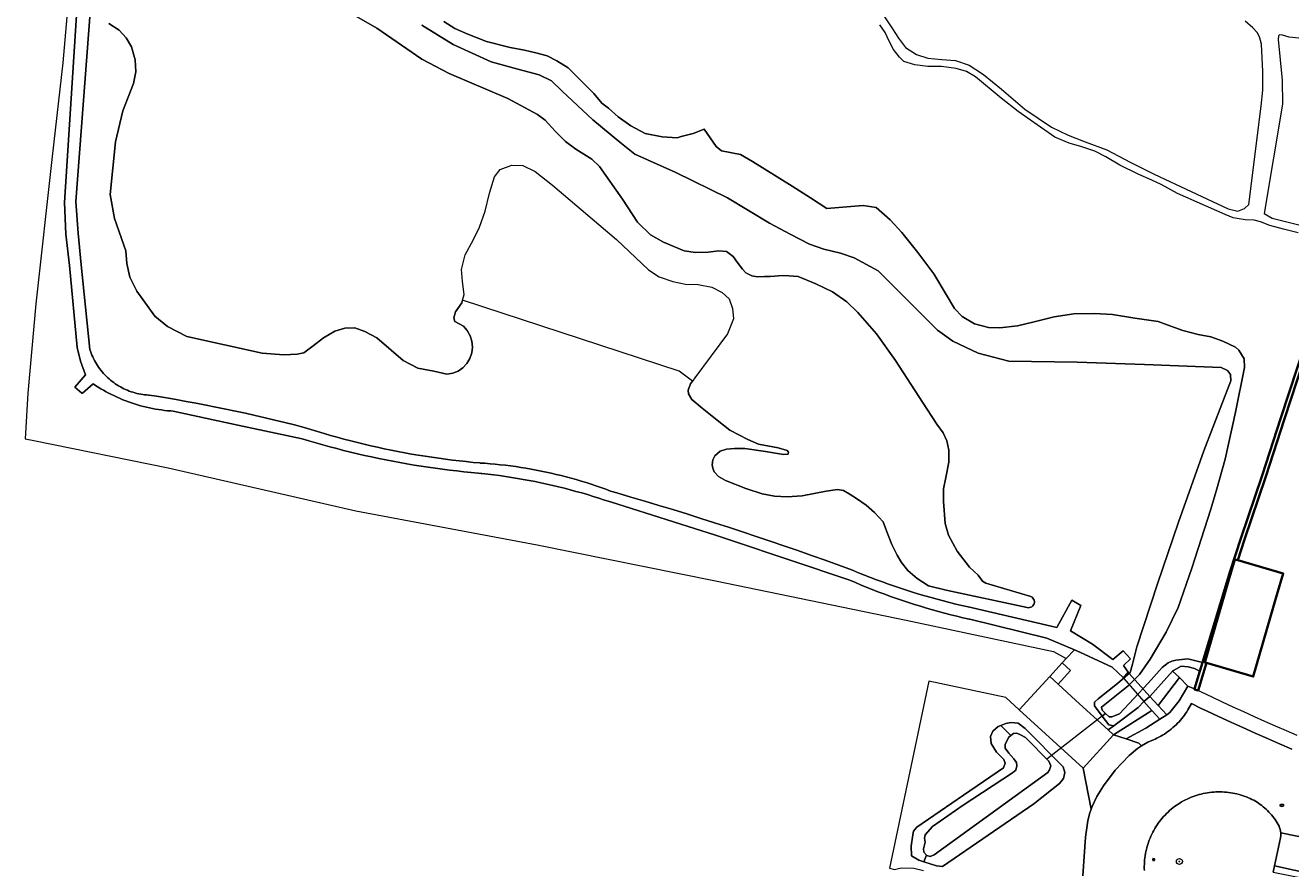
# Model space of a CAD drawing. Header units: metres. Extents: x 152610 to 160096, y 456114 to 462495.
# Tile 648 of 656: x 156908 to 157077, y 461937 to 462049. Entities that reach past the tile are written whole.
import ezdxf
from ezdxf.enums import TextEntityAlignment as Align

# ---------------------------------------------------------------- set-up
doc = ezdxf.new("R2010")
doc.units = ezdxf.units.M
doc.header["$LTSCALE"] = 0.5
doc.layers.get('0').update_dxf_attribs({"linetype": 'CONTINUOUS'})
for name, color, linetype, lineweight in [('B-PV-GK-KADEMUUR-GV', 251, 'CONTINUOUS', 35), ('B-PV-GR-BEPLANTING_CULTUUR_BOSPLANTSOEN-GV', 251, 'CONTINUOUS', 18), ('B-PV-GR-BEPLANTING_CULTUUR_HEESTERS-GV', 251, 'CONTINUOUS', 18), ('B-PV-GR-BOOM-S', 251, 'CONTINUOUS', 25), ('B-PV-IE-MEUBILAIR-S', 251, 'CONTINUOUS', 25), ('B-PV-KW-KUNSTWERK_DEK-GV', 251, 'CONTINUOUS', 18), ('B-PV-KW-KUNSTWERK_DUIKER-G', 251, 'CONTINUOUS', 18), ('B-PV-OG-BEBOUWING-GV', 6, 'CONTINUOUS', 35), ('B-PV-OG-TERREIN_BEGROEID-GV', 251, 'CONTINUOUS', 18), ('B-PV-OG-TERREIN_OEVER-GV', 251, 'CONTINUOUS', 18), ('B-PV-OG-WATER_MEER-GV', 251, 'CONTINUOUS', 18), ('B-PV-OG-WATER_SLOOT-GV', 251, 'CONTINUOUS', 18), ('B-PV-VH-ONVERHARD_ZAND-GV', 251, 'CONTINUOUS', 18), ('B-PV-VH-OPENVERHARDING_BETONSTRAATSTEEN-GV', 251, 'CONTINUOUS', 18), ('B-PV-VH-OPENVERHARDING_TEGEL-GV', 251, 'CONTINUOUS', 18)]:
    doc.layers.add(name, color=color, linetype=linetype, lineweight=lineweight)
doc.styles.add('NLCS-ISO', font='NLCS-ISO.ttf')

# ---------------------------------------------------------------- blocks, each defined once
blk = doc.blocks.new('SIE-MEUBILAIR_PAAL_LICHTMAST-SO')
for points in [[(-0.62, 0), (-1, 0)], [(-0.71, 0.71), (-0.44, 0.44)], [(0, 1), (0, 0.62)], [(0.44, 0.44), (0.71, 0.71)], [(1, 0), (0.62, 0)], [(-0.71, -0.71), (-0.44, -0.44)], [(0, -0.62), (0, -1)], [(0.44, -0.44), (0.71, -0.71)]]:
    blk.add_lwpolyline(points)
blk.add_circle((0, 0), 0.5)
blk = doc.blocks.new('SIE-MEUBILAIR_PUT_RIOOLPUT-SO')
blk.add_ellipse((0, 0), major_axis=(1.25, 0), ratio=0.54)
at = {"style": 'NLCS-ISO'}
blk.add_text('ri', height=0.75, dxfattribs=at).set_placement((-0.04, 0.07), align=Align.MIDDLE_CENTER)
blk = doc.blocks.new('SGR-BOOM_GBKN-SO')
at = {"linetype": 'ByBlock', "lineweight": 18}
h = blk.add_hatch(color=0, dxfattribs=at)
h.dxf.hatch_style = 1
edge = h.paths.add_edge_path()
edge.add_arc((0, 0), 0.25, 0, 360)
at = {"color": 0, "linetype": 'ByBlock', "lineweight": 18}
for radius in [2, 0.25]:
    blk.add_circle((0, 0), radius, dxfattribs=at)
at = {"color": 0, "linetype": 'ByBlock', "lineweight": 18, "style": 'NLCS-ISO'}
blk.add_attdef('SOORT', (2.5, 0), '', height=1.5, dxfattribs=at)

msp = doc.modelspace()

# ---------------------------------------------------------------- linework, layer by layer
at = {"layer": 'B-PV-GK-KADEMUUR-GV', "flags": 128}
msp.add_lwpolyline([(157077.431, 462001.865), (157078.385, 462004.745), (157078.97, 462006.511), (157078.495, 462006.668), (157075.203, 461996.724), (157072.725, 461989.047), (157069.91, 461980.674), (157068.459, 461976.3), (157064.798, 461964.167), (157064.454, 461963.026), (157063.743, 461960.672), (157063.719, 461960.591), (157064.198, 461960.447), (157064.199, 461960.451), (157065.306, 461964.12), (157065.078, 461964.186), (157068.266, 461975.043), (157069.1, 461977.883), (157069.475, 461977.773), (157070.385, 461980.516), (157073.2, 461988.891), (157075.678, 461996.569)], close=True, dxfattribs=at)
at = {"layer": 'B-PV-GR-BEPLANTING_CULTUUR_BOSPLANTSOEN-GV', "flags": 128}
msp.add_lwpolyline([(156917.698, 462096.038), (156913.153, 462043.91), (156911.765, 462031.475), (156909.578, 462011.891), (156908.524, 462000), (156908.176, 461993.912), (156909.316, 461993.682), (156927.169, 461990.08), (156952.137, 461984.326), (156976.271, 461979.815), (157000, 461975.012), (157025.375, 461969.785), (157044.976, 461965.63), (157046.648, 461964.716), (157047.762, 461965.847), (157044.076, 461967.424), (157033.814, 461969.928), (157033.73, 461969.947), (157032.914, 461970.133), (157032.1, 461970.326), (157031.289, 461970.528), (157030.479, 461970.737), (157029.671, 461970.954), (157028.865, 461971.178), (157028.062, 461971.411), (157027.26, 461971.65), (157026.462, 461971.898), (157025.665, 461972.153), (157024.871, 461972.416), (157024.08, 461972.687), (157023.291, 461972.965), (157022.504, 461973.25), (157021.721, 461973.543), (157020.94, 461973.844), (157020.163, 461974.152), (157019.388, 461974.467), (157018.617, 461974.79), (157017.848, 461975.12), (157001.972, 461980.461), (157000, 461981.087), (156986.007, 461985.528), (156985.25, 461985.781), (156984.491, 461986.027), (156983.73, 461986.265), (156982.966, 461986.495), (156982.2, 461986.718), (156981.431, 461986.933), (156980.661, 461987.141), (156979.888, 461987.34), (156979.114, 461987.532), (156978.337, 461987.716), (156977.559, 461987.892), (156976.779, 461988.061), (156975.998, 461988.222), (156975.214, 461988.374), (156974.43, 461988.519), (156973.644, 461988.656), (156972.856, 461988.786), (156972.068, 461988.907), (156971.278, 461989.02), (156970.487, 461989.126), (156969.695, 461989.223), (156968.902, 461989.313), (156968.768, 461989.327), (156968.431, 461989.356), (156967.479, 461989.444), (156966.527, 461989.539), (156965.576, 461989.643), (156964.626, 461989.754), (156963.677, 461989.874), (156962.728, 461990.001), (156961.781, 461990.137), (156960.835, 461990.28), (156959.891, 461990.431), (156958.948, 461990.59), (156958.006, 461990.757), (156957.065, 461990.932), (156956.126, 461991.114), (156955.189, 461991.305), (156954.253, 461991.503), (156953.319, 461991.709), (156952.386, 461991.923), (156951.456, 461992.145), (156950.527, 461992.375), (156949.6, 461992.612), (156948.675, 461992.857), (156947.753, 461993.11), (156946.832, 461993.37), (156945.914, 461993.638), (156944.998, 461993.914), (156936.428, 461995.753), (156927.86, 461997.604), (156927.523, 461997.626), (156927.114, 461997.661), (156926.706, 461997.703), (156926.299, 461997.753), (156925.892, 461997.812), (156925.487, 461997.878), (156925.084, 461997.952), (156924.682, 461998.034), (156924.281, 461998.124), (156923.883, 461998.221), (156923.486, 461998.326), (156923.091, 461998.439), (156922.699, 461998.56), (156922.31, 461998.688), (156921.922, 461998.824), (156921.538, 461998.968), (156921.156, 461999.118), (156920.777, 461999.277), (156920.402, 461999.442), (156920.03, 461999.615), (156919.661, 461999.795), (156919.296, 461999.982), (156919.263, 462000), (156918.935, 462000.177), (156918.577, 462000.378), (156918.223, 462000.586), (156917.874, 462000.802), (156917.529, 462001.023), (156917.188, 462001.252), (156915.804, 462000), (156915.754, 461999.955), (156915.7, 462000), (156914.764, 462000.781), (156916.205, 462002.439), (156915.524, 462004.225), (156915.072, 462006.083), (156914.048, 462016.95), (156913.551, 462021.13), (156913.371, 462025.336), (156915.062, 462051.637)], dxfattribs=at)
at = {"layer": 'B-PV-GR-BEPLANTING_CULTUUR_HEESTERS-GV', "flags": 128}
msp.add_lwpolyline([(157074.195, 461936.292), (157074.371, 461937.123), (157075.158, 461940.834), (157075.196, 461941.173), (157075.192, 461941.514), (157075.126, 461941.952), (157074.992, 461942.374), (157074.972, 461942.413), (157074.849, 461942.639), (157074.719, 461942.861), (157074.583, 461943.079), (157074.44, 461943.293), (157074.29, 461943.502), (157074.134, 461943.706), (157073.972, 461943.905), (157073.803, 461944.1), (157073.629, 461944.288), (157073.448, 461944.472), (157073.262, 461944.649), (157073.071, 461944.821), (157072.874, 461944.987), (157072.673, 461945.146), (157072.466, 461945.299), (157072.255, 461945.446), (157072.04, 461945.586), (157071.82, 461945.719), (157071.596, 461945.846), (157071.368, 461945.965), (157071.137, 461946.077), (157070.902, 461946.182), (157070.719, 461946.258), (157070.455, 461946.359), (157070.189, 461946.452), (157069.92, 461946.538), (157069.649, 461946.617), (157069.376, 461946.688), (157069.1, 461946.751), (157068.823, 461946.806), (157068.545, 461946.853), (157068.266, 461946.892), (157067.985, 461946.924), (157067.704, 461946.948), (157067.422, 461946.963), (157067.14, 461946.97), (157066.857, 461946.97), (157066.575, 461946.962), (157066.293, 461946.945), (157066.012, 461946.921), (157065.732, 461946.888), (157065.452, 461946.848), (157065.174, 461946.799), (157064.898, 461946.743), (157064.623, 461946.679), (157064.35, 461946.608), (157064.079, 461946.528), (157063.81, 461946.441), (157063.544, 461946.347), (157063.281, 461946.245), (157063.021, 461946.135), (157062.764, 461946.018), (157062.51, 461945.894), (157062.26, 461945.763), (157062.014, 461945.625), (157061.772, 461945.479), (157061.534, 461945.327), (157061.301, 461945.169), (157061.072, 461945.004), (157060.848, 461944.832), (157060.628, 461944.654), (157060.414, 461944.47), (157060.206, 461944.28), (157060.002, 461944.084), (157059.805, 461943.883), (157059.613, 461943.675), (157059.427, 461943.463), (157059.247, 461943.245), (157059.074, 461943.023), (157058.906, 461942.795), (157058.746, 461942.563), (157058.592, 461942.327), (157058.444, 461942.086), (157058.304, 461941.841), (157058.17, 461941.592), (157058.044, 461941.34), (157057.925, 461941.084), (157057.813, 461940.824), (157057.709, 461940.562), (157057.612, 461940.297), (157057.553, 461940.124), (157057.468, 461939.856), (157057.39, 461939.585), (157057.32, 461939.312), (157057.258, 461939.037), (157057.204, 461938.761), (157057.158, 461938.483), (157057.119, 461938.204), (157057.089, 461937.924), (157057.067, 461937.643), (157057.052, 461937.361), (157057.045, 461937.08), (157057.047, 461936.798), (157057.056, 461936.517)], dxfattribs=at)
at = {"layer": 'B-PV-KW-KUNSTWERK_DEK-GV', "flags": 128}
msp.add_lwpolyline([(157055.052, 461962.718), (157054.883, 461962.907), (157054.258, 461962.115), (157054.338, 461962.023), (157056.983, 461958.982), (157057.783, 461959.653)], close=True, dxfattribs=at)
at = {"layer": 'B-PV-KW-KUNSTWERK_DUIKER-G', "flags": 128}
msp.add_lwpolyline([(157051.878, 461957.388), (157044.066, 461951.305)], dxfattribs=at)
at = {"layer": 'B-PV-OG-BEBOUWING-GV', "flags": 128}
msp.add_lwpolyline([(157069.475, 461977.773), (157069.1, 461977.883), (157068.266, 461975.043), (157065.078, 461964.186), (157065.306, 461964.12), (157071.544, 461962.306), (157074.699, 461973.154), (157075.532, 461975.994)], close=True, dxfattribs=at)
at = {"layer": 'B-PV-OG-TERREIN_BEGROEID-GV', "flags": 128}
for points in [[(156916.856, 462051.19), (156914.886, 462025.49), (156915.198, 462021.259), (156915.613, 462017.037), (156916.776, 462005.805), (156916.858, 462005.555), (156916.947, 462005.308), (156917.044, 462005.063), (156917.149, 462004.822), (156917.26, 462004.584), (156917.379, 462004.35), (156917.505, 462004.119), (156917.638, 462003.892), (156917.778, 462003.669), (156917.924, 462003.451), (156918.077, 462003.237), (156918.237, 462003.028), (156918.402, 462002.824), (156918.574, 462002.625), (156918.752, 462002.431), (156918.936, 462002.243), (156919.125, 462002.06), (156919.32, 462001.884), (156919.52, 462001.713), (156919.725, 462001.548), (156919.935, 462001.39), (156920.15, 462001.238), (156920.369, 462001.093), (156920.593, 462000.955), (156920.82, 462000.823), (156921.052, 462000.699), (156921.287, 462000.582), (156921.526, 462000.471), (156921.768, 462000.369), (156922.013, 462000.273), (156922.261, 462000.185), (156922.511, 462000.105), (156922.764, 462000.032), (156922.888, 462000), (156923.019, 461999.967), (156923.275, 461999.909), (156923.534, 461999.86), (156923.793, 461999.819), (156924.054, 461999.785), (156924.316, 461999.759), (156924.578, 461999.742), (156924.651, 461999.738), (156925.625, 461999.58), (156926.946, 461999.36), (156928.266, 461999.131), (156929.585, 461998.894), (156930.902, 461998.65), (156932.217, 461998.398), (156933.531, 461998.138), (156934.844, 461997.87), (156936.155, 461997.594), (156937.464, 461997.31), (156938.771, 461997.019), (156940.077, 461996.72), (156941.381, 461996.413), (156942.683, 461996.098), (156943.983, 461995.775), (156945.281, 461995.445), (156946.157, 461995.166), (156947.036, 461994.894), (156947.917, 461994.63), (156948.8, 461994.373), (156949.685, 461994.125), (156950.573, 461993.884), (156951.462, 461993.65), (156952.354, 461993.425), (156953.248, 461993.207), (156954.143, 461992.997), (156955.04, 461992.795), (156955.939, 461992.6), (156956.84, 461992.414), (156957.742, 461992.235), (156958.646, 461992.064), (156959.551, 461991.901), (156960.457, 461991.746), (156961.365, 461991.599), (156962.274, 461991.46), (156963.184, 461991.328), (156964.095, 461991.205), (156965.008, 461991.089), (156965.921, 461990.982), (156966.836, 461990.882), (156967.751, 461990.79), (156968.666, 461990.707), (156968.695, 461990.704), (156969.318, 461990.662), (156970.003, 461990.609), (156970.688, 461990.547), (156971.372, 461990.478), (156972.054, 461990.4), (156972.736, 461990.315), (156973.417, 461990.222), (156974.097, 461990.121), (156974.776, 461990.012), (156975.453, 461989.895), (156976.129, 461989.77), (156976.803, 461989.637), (156977.476, 461989.497), (156978.147, 461989.348), (156978.816, 461989.192), (156979.483, 461989.028), (156980.149, 461988.856), (156980.812, 461988.677), (156981.473, 461988.49), (156982.132, 461988.295), (156982.789, 461988.092), (156983.444, 461987.882), (156984.095, 461987.665), (156984.745, 461987.439), (156985.391, 461987.206), (156986.035, 461986.966), (156986.878, 461986.723), (156988.743, 461986.179), (156990.605, 461985.627), (156992.465, 461985.068), (156994.322, 461984.501), (156996.178, 461983.926), (156998.03, 461983.344), (156999.881, 461982.754), (157000, 461982.715), (157001.729, 461982.156), (157003.575, 461981.551), (157005.418, 461980.938), (157007.258, 461980.318), (157009.096, 461979.69), (157010.931, 461979.054), (157012.764, 461978.411), (157014.594, 461977.761), (157016.421, 461977.103), (157018.246, 461976.437), (157019.031, 461976.113), (157019.82, 461975.795), (157020.611, 461975.486), (157021.405, 461975.183), (157022.202, 461974.889), (157023.001, 461974.601), (157023.804, 461974.322), (157024.609, 461974.05), (157025.416, 461973.785), (157026.226, 461973.528), (157027.038, 461973.279), (157027.853, 461973.037), (157028.67, 461972.803), (157029.489, 461972.577), (157030.31, 461972.359), (157031.133, 461972.148), (157031.958, 461971.945), (157032.785, 461971.75), (157033.614, 461971.562), (157034.184, 461971.438), (157045.387, 461968.829), (157047.411, 461972.47), (157048.592, 461971.767), (157047.24, 461968.369), (157050.145, 461966.607), (157052.872, 461964.581), (157054.227, 461965.719), (157055.199, 461964.682), (157054.257, 461963.77), (157054.883, 461962.907), (157054.258, 461962.115), (157052.753, 461963.533), (157048.448, 461965.553), (157047.762, 461965.847), (157046.648, 461964.716), (157046.11, 461964.126), (157047.236, 461963.097), (157045.59, 461961.292), (157047.946, 461959.14), (157052.241, 461955.199), (157053.003, 461955.768), (157052.324, 461955.893), (157051.431, 461957.056), (157050.398, 461958.4), (157050.415, 461958.902), (157050.898, 461959.334), (157053.477, 461961.368), (157055.159, 461962.844), (157055.491, 461963.939), (157056.041, 461966.255), (157058.801, 461974.641), (157061.578, 461982.829), (157064.981, 461992.311), (157068.578, 462001.631), (157068.522, 462002.487), (157068.111, 462003.021), (157067.254, 462003.394), (157057.085, 462003.796), (157048.112, 462004.094), (157039.032, 462004.249), (157034.927, 462005.291), (157031.552, 462006.905), (157029.532, 462008.363), (157025.92, 462011.939), (157021.646, 462016.245), (157018.43, 462017.967), (157016.645, 462018.604), (157014.432, 462019.151), (157012.503, 462019.824), (157009.914, 462021.155), (157007.163, 462022.611), (157001.607, 462025.968), (156994.7, 462029.322), (156989.26, 462031.769), (156987.256, 462033.385), (156983.668, 462036.325), (156979.606, 462040.152), (156978.175, 462041.517), (156976.556, 462042.321), (156973.692, 462043.095), (156970.159, 462044.049), (156965.089, 462046.381), (156960.911, 462048.947)], [(156950.695, 462050.981), (156954.953, 462048.514), (156960.911, 462044.418), (156964.582, 462042.482), (156972.352, 462039.184), (156976.317, 462037.046), (156977.338, 462036.277), (156978.693, 462034.81), (156980.022, 462033.458), (156981.426, 462032.437), (156983.556, 462031.102), (156984.578, 462030.154), (156987.639, 462025.788), (156989.639, 462022.711), (156991.352, 462021.056), (156993.085, 462020.074), (156995.811, 462018.921), (156997.35, 462018.688), (156999.027, 462018.723), (157000.45, 462018.922), (157001.454, 462018.813), (157002.347, 462018.183), (157002.898, 462017.398), (157003.59, 462016.461), (157004.05, 462015.981), (157004.827, 462015.579), (157005.552, 462015.481), (157006.505, 462015.487), (157007.255, 462015.491), (157008.94, 462015.622), (157009.761, 462015.615), (157010.983, 462015.503), (157013.349, 462014.528), (157015.582, 462013.472), (157017.449, 462012.157), (157018.933, 462010.698), (157021.42, 462007.904), (157023.953, 462004.325), (157027.526, 461998.787), (157029.435, 461995.849), (157030.273, 461994.703), (157030.76, 461993.664), (157031.041, 461992.409), (157031.036, 461990.812), (157030.646, 461988.792), (157030.345, 461987.284), (157030.332, 461985.598), (157030.573, 461982.656), (157030.998, 461981.096), (157032.143, 461978.982), (157033.808, 461976.869), (157034.932, 461975.769), (157035.526, 461975.008), (157035.966, 461974.734), (157041.966, 461972.935), (157042.108, 461972.852), (157042.229, 461972.742), (157042.324, 461972.608), (157042.389, 461972.458), (157042.421, 461972.297), (157042.418, 461972.133), (157042.381, 461971.974), (157042.311, 461971.825), (157042.211, 461971.695), (157042.087, 461971.589), (157041.942, 461971.511), (157041.785, 461971.466), (157041.621, 461971.455), (157041.459, 461971.478), (157030.694, 461973.802), (157028.351, 461974.389), (157026.806, 461975.326), (157025.574, 461976.391), (157024.746, 461977.465), (157024.16, 461978.468), (157023.475, 461979.848), (157022.87, 461981.327), (157022.283, 461982.886), (157021.141, 461984.139), (157020.062, 461985.105), (157018.75, 461985.972), (157017.797, 461986.615), (157017.034, 461987.035), (157016.208, 461987.176), (157014.728, 461986.975), (157011.518, 461986.321), (157009.518, 461986.217), (157007.849, 461986.276), (157006.189, 461986.613), (157004.034, 461987.316), (157001.331, 461988.376), (157000.397, 461988.894), (156999.839, 461989.539), (156999.632, 461989.995), (156999.559, 461990.453), (156999.656, 461991.135), (156999.888, 461991.674), (157000.604, 461992.286), (157001.455, 461992.548), (157002.532, 461992.631), (157003.904, 461992.635), (157006.632, 461992.238), (157009.055, 461991.823), (157009.656, 461991.878), (157009.691, 461992.13), (157009.547, 461992.38), (157008.335, 461992.736), (157005.715, 461993.187), (157004.305, 461993.811), (157001.915, 461995.079), (157000.239, 461996.418), (156998.222, 461998.007), (156996.869, 461999.169), (156996.394, 461999.903), (156996.379, 462000.386), (156996.692, 462001.226), (156996.948, 462001.596), (156995.174, 462002.916), (156966.359, 462012.346), (156966.259, 462011.983), (156965.415, 462010.809), (156965.178, 462010.02), (156965.32, 462009.512), (156966.455, 462008.883), (156966.975, 462008.305), (156967.362, 462007.631), (156967.597, 462006.89), (156967.671, 462006.116), (156967.58, 462005.343), (156967.328, 462004.608), (156966.926, 462003.942), (156966.392, 462003.377), (156965.752, 462002.936), (156965.032, 462002.641), (156964.267, 462002.504), (156962.524, 462002.901), (156960.399, 462003.296), (156958.449, 462004.327), (156954.963, 462007.369), (156953.357, 462008.186), (156952.007, 462008.674), (156950.699, 462008.641), (156949.367, 462008.24), (156947.859, 462007.367), (156946.48, 462006.305), (156945.215, 462005.357), (156944.352, 462005.162), (156942.56, 462005.075), (156939.7, 462005.326), (156929.674, 462007.506), (156927.086, 462008.851), (156925.414, 462010.239), (156923.031, 462013.558), (156922.103, 462015.438), (156921.694, 462017.23), (156921.56, 462018.907), (156920.049, 462023.206), (156919.446, 462026.405), (156920.182, 462033.411), (156921.149, 462037.56), (156922.578, 462041.189), (156922.887, 462042.703), (156922.776, 462044.317), (156922.321, 462046.042), (156921.603, 462047.258), (156920.67, 462048.244), (156919.305, 462049.151)], [(157022.382, 462050.182), (157023.546, 462048.454), (157024.352, 462047.19), (157025.265, 462045.979), (157026.73, 462045.02), (157028.247, 462044.524), (157030.103, 462044.386), (157031.923, 462044.213), (157033.744, 462043.611), (157035.638, 462042.367), (157038.033, 462040.411), (157041.144, 462037.779), (157044.717, 462035.38), (157046.914, 462034.298), (157049.182, 462033.429), (157052.056, 462032.349), (157055.164, 462030.698), (157058.343, 462029.119), (157068.201, 462024.524), (157069.469, 462024.206), (157070.396, 462024.547), (157070.947, 462025.084), (157072.608, 462038.181), (157072.835, 462040.269), (157072.793, 462042.766), (157072.658, 462046.422), (157072.388, 462047.367), (157072.048, 462047.972), (157071.493, 462048.577), (157070.443, 462049.459)], [(157077.589, 462047.211), (157076.305, 462047.35), (157075.421, 462047.598), (157075.029, 462047.632), (157074.877, 462047.507), (157074.843, 462047.025), (157075.392, 462041.604), (157075.418, 462038.429), (157072.994, 462023.867), (157074.065, 462023.281), (157078.314, 462022.186)], [(157048.865, 461935.816), (157049.202, 461940.959), (157049.541, 461943.119), (157049.763, 461944.057), (157049.98, 461944.652), (157048.908, 461950.13), (157040.413, 461957.882), (157038.605, 461959.532), (157028.397, 461961.692), (157023.133, 461936.839), (157023.819, 461936.646), (157024.71, 461936.872), (157026.371, 461936.829), (157027.68, 461936.526)]]:
    msp.add_lwpolyline(points, dxfattribs=at)
for points in [[(157061.746, 461962.167), (157060.807, 461963.012), (157057.784, 461959.653), (157058.911, 461958.443)], [(157062.898, 461963.579), (157061.929, 461963.666), (157060.908, 461963.125), (157060.807, 461963.012), (157061.746, 461962.167), (157062.839, 461961.012), (157063.743, 461960.672), (157064.454, 461963.026), (157063.706, 461963.365)], [(157062.839, 461961.012), (157061.746, 461962.167), (157058.911, 461958.443), (157060.038, 461957.233), (157060.46, 461957.502), (157061.705, 461959.064)], [(157058.043, 461957.81), (157056.983, 461958.982), (157056.237, 461958.182), (157053.003, 461955.768), (157052.241, 461955.199), (157052.95, 461954.548)], [(157057.784, 461959.653), (157056.983, 461958.982), (157058.043, 461957.81), (157059.104, 461956.637), (157060.038, 461957.233), (157058.911, 461958.443)], [(157059.104, 461956.637), (157058.043, 461957.81), (157052.95, 461954.548), (157054.626, 461954.003), (157057.26, 461955.462)], [(157038.615, 461956.055), (157039.283, 461956.187), (157040.267, 461956.096), (157041.216, 461955.412), (157046.241, 461950.301), (157046.466, 461949.559), (157046.301, 461948.761), (157045.764, 461948.072), (157042.355, 461945.391), (157030.181, 461937.062), (157029.419, 461937.115), (157027.693, 461937.663), (157027.041, 461937.87), (157026.093, 461938.462), (157026.034, 461939.743), (157026.234, 461941.247), (157026.332, 461941.762), (157026.78, 461942.27), (157033, 461946.52), (157038.296, 461950.17), (157038.536, 461950.801), (157038.349, 461951.283), (157037.4, 461952.246), (157036.691, 461953.395), (157036.578, 461954.342), (157036.891, 461955.048), (157037.595, 461955.662), (157037.942, 461955.796)]]:
    msp.add_lwpolyline(points, close=True, dxfattribs=at)
at = {"layer": 'B-PV-OG-TERREIN_OEVER-GV', "flags": 128}
for points in [[(156919.305, 462049.151), (156920.67, 462048.244), (156921.603, 462047.258), (156922.321, 462046.042), (156922.776, 462044.317), (156922.887, 462042.703), (156922.578, 462041.189), (156921.149, 462037.56), (156920.182, 462033.411), (156919.446, 462026.405), (156920.049, 462023.206), (156921.56, 462018.907), (156921.694, 462017.23), (156922.103, 462015.438), (156923.031, 462013.558), (156925.414, 462010.239), (156927.086, 462008.851), (156929.674, 462007.506), (156939.7, 462005.326), (156942.56, 462005.075), (156944.352, 462005.162), (156945.215, 462005.357), (156946.48, 462006.305), (156947.859, 462007.367), (156949.367, 462008.24), (156950.699, 462008.641), (156952.007, 462008.674), (156953.357, 462008.186), (156954.963, 462007.369), (156958.449, 462004.327), (156960.399, 462003.296), (156962.524, 462002.901), (156964.267, 462002.504), (156965.032, 462002.641), (156965.752, 462002.936), (156966.392, 462003.377), (156966.926, 462003.942), (156967.328, 462004.608), (156967.58, 462005.343), (156967.671, 462006.116), (156967.597, 462006.89), (156967.362, 462007.631), (156966.975, 462008.305), (156966.455, 462008.883), (156965.32, 462009.512), (156965.178, 462010.02), (156965.415, 462010.809), (156966.259, 462011.983), (156966.359, 462012.346), (156966.571, 462013.115), (156966.332, 462014.842), (156966.196, 462016.443), (156966.706, 462018.403), (156967.825, 462020.442), (156968.604, 462022.048), (156969.367, 462024.187), (156969.951, 462026.605), (156970.599, 462028.743), (156971.369, 462029.752), (156972.891, 462030.332), (156974.352, 462030.251), (156976.009, 462029.473), (156978.319, 462027.669), (156986.836, 462020.41), (156991.091, 462016.381), (156992.494, 462015.473), (156994.302, 462014.861), (156996.019, 462014.49), (156997.71, 462014.461), (156999.491, 462014.09), (157000.867, 462013.399), (157001.8, 462012.54), (157002.264, 462011.259), (157002.399, 462009.887), (157001.61, 462007.875), (156997.259, 462002.043), (156996.948, 462001.596), (156996.692, 462001.226), (156996.379, 462000.386), (156996.394, 461999.903), (156996.869, 461999.169), (156998.222, 461998.007), (157000.239, 461996.418), (157001.915, 461995.079), (157004.305, 461993.811), (157005.715, 461993.187), (157008.335, 461992.736), (157009.547, 461992.38), (157009.691, 461992.13), (157009.656, 461991.878), (157009.055, 461991.823), (157006.632, 461992.238), (157003.904, 461992.635), (157002.532, 461992.631), (157001.455, 461992.548), (157000.604, 461992.286), (156999.888, 461991.674), (156999.656, 461991.135), (156999.559, 461990.453), (156999.632, 461989.995), (156999.839, 461989.539), (157000.397, 461988.894), (157001.331, 461988.376), (157004.034, 461987.316), (157006.189, 461986.613), (157007.849, 461986.276), (157009.518, 461986.217), (157011.518, 461986.321), (157014.728, 461986.975), (157016.208, 461987.176), (157017.034, 461987.035), (157017.797, 461986.615), (157018.75, 461985.972), (157020.062, 461985.105), (157021.141, 461984.139), (157022.283, 461982.886), (157022.87, 461981.327), (157023.475, 461979.848), (157024.16, 461978.468), (157024.746, 461977.465), (157025.574, 461976.391), (157026.806, 461975.326), (157028.351, 461974.389), (157030.694, 461973.802), (157041.459, 461971.478), (157041.621, 461971.455), (157041.785, 461971.466), (157041.942, 461971.511), (157042.087, 461971.589), (157042.211, 461971.695), (157042.311, 461971.825), (157042.381, 461971.974), (157042.418, 461972.133), (157042.421, 461972.297), (157042.389, 461972.458), (157042.324, 461972.608), (157042.229, 461972.742), (157042.108, 461972.852), (157041.966, 461972.935), (157035.966, 461974.734), (157035.526, 461975.008), (157034.932, 461975.769), (157033.808, 461976.869), (157032.143, 461978.982), (157030.998, 461981.096), (157030.573, 461982.656), (157030.332, 461985.598), (157030.345, 461987.284), (157030.646, 461988.792), (157031.036, 461990.812), (157031.041, 461992.409), (157030.76, 461993.664), (157030.273, 461994.703), (157029.435, 461995.849), (157027.526, 461998.787), (157023.953, 462004.325), (157021.42, 462007.904), (157018.933, 462010.698), (157017.449, 462012.157), (157015.582, 462013.472), (157013.349, 462014.528), (157010.983, 462015.503), (157009.761, 462015.615), (157008.94, 462015.622), (157007.255, 462015.491), (157006.505, 462015.487), (157005.552, 462015.481), (157004.827, 462015.579), (157004.05, 462015.981), (157003.59, 462016.461), (157002.898, 462017.398), (157002.347, 462018.183), (157001.454, 462018.813), (157000.45, 462018.922), (156999.027, 462018.723), (156997.35, 462018.688), (156995.811, 462018.921), (156993.085, 462020.074), (156991.352, 462021.056), (156989.639, 462022.711), (156987.639, 462025.788), (156984.578, 462030.154), (156983.556, 462031.102), (156981.426, 462032.437), (156980.022, 462033.458), (156978.693, 462034.81), (156977.338, 462036.277), (156976.317, 462037.046), (156972.352, 462039.184), (156964.582, 462042.482), (156960.911, 462044.418), (156954.953, 462048.514), (156950.695, 462050.981)], [(156960.911, 462048.947), (156965.089, 462046.381), (156970.159, 462044.049), (156973.692, 462043.095), (156976.556, 462042.321), (156978.175, 462041.517), (156979.606, 462040.152), (156983.668, 462036.325), (156987.256, 462033.385), (156989.26, 462031.769), (156994.7, 462029.322), (157001.607, 462025.968), (157007.163, 462022.611), (157009.914, 462021.155), (157012.503, 462019.824), (157014.432, 462019.151), (157016.645, 462018.604), (157018.43, 462017.967), (157021.646, 462016.245), (157025.92, 462011.939), (157029.532, 462008.363), (157031.552, 462006.905), (157034.927, 462005.291), (157039.032, 462004.249), (157048.112, 462004.094), (157057.085, 462003.796), (157067.254, 462003.394), (157068.111, 462003.021), (157068.522, 462002.487), (157068.578, 462001.631), (157064.981, 461992.311), (157061.578, 461982.829), (157058.801, 461974.641), (157056.041, 461966.255), (157055.491, 461963.939), (157055.159, 461962.844), (157053.477, 461961.368), (157050.898, 461959.334), (157050.415, 461958.902), (157050.398, 461958.4), (157051.431, 461957.056), (157051.878, 461957.388), (157051.446, 461957.852), (157051.337, 461958.247), (157054.883, 461961.055), (157056.422, 461962.584), (157057.834, 461964.597), (157059.942, 461968.226), (157061.53, 461971.478), (157063.347, 461976.703), (157065.892, 461984.568), (157066.693, 461987.261), (157067.795, 461991.211), (157069.196, 461997.459), (157070.394, 462003.384), (157070.337, 462004.579), (157069.639, 462005.701), (157069.174, 462006.11), (157067.513, 462006.89), (157065.906, 462007.493), (157064.229, 462007.809), (157062.158, 462008.339), (157060.087, 462009.083), (157058.873, 462009.544), (157055.804, 462009.982), (157052.823, 462010.456), (157050.419, 462010.564), (157047.69, 462010.525), (157045.04, 462010.161), (157042.223, 462009.44), (157040.166, 462008.936), (157037.819, 462008.701), (157036.332, 462008.733), (157034.457, 462009.203), (157032.803, 462010.187), (157031.802, 462011.272), (157030.673, 462013.125), (157029.061, 462015.867), (157026.931, 462018.716), (157024.801, 462021.368), (157023.245, 462023.023), (157021.386, 462024.677), (157019.64, 462024.955), (157017.993, 462024.798), (157014.792, 462024.565), (157012.637, 462025.971), (157010.182, 462027.525), (157004.922, 462030.803), (157003.336, 462031.739), (157000.796, 462032.228), (157000.097, 462032.787), (156998.505, 462035.113), (156997.009, 462034.545), (156995.448, 462034.142), (156994.913, 462033.934), (156992.92, 462034.061), (156990.643, 462034.525), (156988.728, 462035.529), (156987.07, 462036.743), (156985.782, 462037.875), (156984.888, 462038.556), (156983.814, 462039.833), (156980.389, 462043.258), (156978.909, 462044.202), (156977.597, 462044.843), (156976.107, 462045.267), (156974.606, 462045.601), (156972.672, 462045.972), (156969.554, 462046.754), (156967.033, 462047.744), (156965.3, 462048.509), (156963.859, 462049.403)]]:
    msp.add_lwpolyline(points, dxfattribs=at)
for points in [[(157064.798, 461964.167), (157062.821, 461964.645), (157061.261, 461964.462), (157060.705, 461964.371), (157060.221, 461964.136), (157059.416, 461963.506), (157057.573, 461961.438), (157053.744, 461957.338), (157052.704, 461956.94), (157052.381, 461956.94), (157051.896, 461957.369), (157051.878, 461957.388), (157051.431, 461957.056), (157052.324, 461955.893), (157053.003, 461955.768), (157056.237, 461958.182), (157056.983, 461958.982), (157057.784, 461959.653), (157060.807, 461963.012), (157060.908, 461963.125), (157061.929, 461963.666), (157062.898, 461963.579), (157063.706, 461963.365), (157064.454, 461963.026)], [(157039.299, 461954.444), (157037.942, 461955.796), (157037.595, 461955.662), (157036.891, 461955.048), (157036.578, 461954.342), (157036.691, 461953.395), (157037.4, 461952.246), (157038.349, 461951.283), (157038.536, 461950.801), (157038.296, 461950.17), (157033, 461946.52), (157026.78, 461942.27), (157026.332, 461941.762), (157026.234, 461941.247), (157026.034, 461939.743), (157026.093, 461938.462), (157027.041, 461937.87), (157027.693, 461937.663), (157028.069, 461938.56), (157027.731, 461938.944), (157027.674, 461939.407), (157027.876, 461940.28), (157027.801, 461940.819), (157027.892, 461941.264), (157028.874, 461942.343), (157032.932, 461945.194), (157039.529, 461949.518), (157039.937, 461949.834), (157040.102, 461950.41), (157040.027, 461950.893), (157039.71, 461951.374), (157039.003, 461952.134), (157038.537, 461952.801), (157038.536, 461953.265), (157038.997, 461954.194)], [(157040.267, 461956.096), (157039.283, 461956.187), (157038.615, 461956.055), (157037.942, 461955.796), (157039.299, 461954.444), (157039.627, 461954.716), (157040.072, 461954.772), (157040.574, 461954.532), (157041.225, 461954.2), (157044.333, 461951.034), (157044.631, 461950.422), (157044.447, 461949.92), (157044.207, 461949.548), (157029.087, 461938.576), (157028.568, 461938.389), (157028.122, 461938.499), (157028.069, 461938.56), (157027.693, 461937.663), (157029.419, 461937.115), (157030.181, 461937.062), (157042.355, 461945.391), (157045.764, 461948.072), (157046.301, 461948.761), (157046.466, 461949.559), (157046.241, 461950.301), (157041.216, 461955.412)]]:
    msp.add_lwpolyline(points, close=True, dxfattribs=at)
at = {"layer": 'B-PV-OG-WATER_MEER-GV', "flags": 128}
for points in [[(156963.859, 462049.403), (156965.3, 462048.509), (156967.033, 462047.744), (156969.554, 462046.754), (156972.672, 462045.972), (156974.606, 462045.601), (156976.107, 462045.267), (156977.597, 462044.843), (156978.909, 462044.202), (156980.389, 462043.258), (156983.814, 462039.833), (156984.888, 462038.556), (156985.782, 462037.875), (156987.07, 462036.743), (156988.728, 462035.529), (156990.643, 462034.525), (156992.92, 462034.061), (156994.913, 462033.934), (156995.448, 462034.142), (156997.009, 462034.545), (156998.505, 462035.113), (157000.097, 462032.787), (157000.796, 462032.228), (157003.336, 462031.739), (157004.922, 462030.803), (157010.182, 462027.525), (157012.637, 462025.971), (157014.792, 462024.565), (157017.993, 462024.798), (157019.64, 462024.955), (157021.386, 462024.677), (157023.245, 462023.023), (157024.801, 462021.368), (157026.931, 462018.716), (157029.061, 462015.867), (157030.673, 462013.125), (157031.802, 462011.272), (157032.803, 462010.187), (157034.457, 462009.203), (157036.332, 462008.733), (157037.819, 462008.701), (157040.166, 462008.936), (157042.223, 462009.44), (157045.04, 462010.161), (157047.69, 462010.525), (157050.419, 462010.564), (157052.823, 462010.456), (157055.804, 462009.982), (157058.873, 462009.544), (157060.087, 462009.083), (157062.158, 462008.339), (157064.229, 462007.809), (157065.906, 462007.493), (157067.513, 462006.89), (157069.174, 462006.11), (157069.639, 462005.701), (157070.337, 462004.579), (157070.394, 462003.384), (157069.196, 461997.459), (157067.795, 461991.211), (157066.693, 461987.261), (157065.892, 461984.568), (157063.347, 461976.703), (157061.53, 461971.478), (157059.942, 461968.226), (157057.834, 461964.597), (157056.422, 461962.584), (157054.883, 461961.055), (157051.337, 461958.247), (157051.446, 461957.852), (157051.878, 461957.388), (157051.896, 461957.369), (157052.381, 461956.94), (157052.704, 461956.94), (157053.744, 461957.338), (157057.573, 461961.438), (157059.416, 461963.506), (157060.221, 461964.136), (157060.705, 461964.371), (157061.261, 461964.462), (157062.821, 461964.645), (157064.798, 461964.167), (157068.459, 461976.3), (157069.91, 461980.674), (157072.725, 461989.047), (157075.203, 461996.724), (157078.495, 462006.668)], [(157077.536, 462021.311), (157075.573, 462021.823), (157073.752, 462022.282), (157072.52, 462022.797), (157071.664, 462022.99), (157070.468, 462023.059), (157068.88, 462023.287), (157067.791, 462023.765), (157061.451, 462026.55), (157059.308, 462027.757), (157058.058, 462028.325), (157056.236, 462029.105), (157053.807, 462030.312), (157051.913, 462031.413), (157050.449, 462032.194), (157048.735, 462032.742), (157047.039, 462033.22), (157045.146, 462034.053), (157042.359, 462036.008), (157040.25, 462037.465), (157037.998, 462039.208), (157034.602, 462042.071), (157033.387, 462042.763), (157032.03, 462043.152), (157030.067, 462043.415), (157028.266, 462043.446), (157026.535, 462043.638), (157025.071, 462044.08), (157024.463, 462044.685), (157023.676, 462045.699), (157023.12, 462046.786), (157022.582, 462047.944), (157021.866, 462048.977)]]:
    msp.add_lwpolyline(points, dxfattribs=at)
at = {"layer": 'B-PV-OG-WATER_SLOOT-GV', "flags": 128}
msp.add_lwpolyline([(157040.574, 461954.532), (157040.072, 461954.772), (157039.627, 461954.716), (157039.299, 461954.444), (157038.997, 461954.194), (157038.536, 461953.265), (157038.537, 461952.801), (157039.003, 461952.134), (157039.71, 461951.374), (157040.027, 461950.893), (157040.102, 461950.41), (157039.937, 461949.834), (157039.529, 461949.518), (157032.932, 461945.194), (157028.874, 461942.343), (157027.892, 461941.264), (157027.801, 461940.819), (157027.876, 461940.28), (157027.674, 461939.407), (157027.731, 461938.944), (157028.069, 461938.56), (157028.122, 461938.499), (157028.568, 461938.389), (157029.087, 461938.576), (157044.207, 461949.548), (157044.447, 461949.92), (157044.631, 461950.422), (157044.333, 461951.034), (157041.225, 461954.2)], close=True, dxfattribs=at)
at = {"layer": 'B-PV-VH-ONVERHARD_ZAND-GV', "flags": 128}
msp.add_lwpolyline([(156915.062, 462051.637), (156913.371, 462025.336), (156913.551, 462021.13), (156914.048, 462016.95), (156915.072, 462006.083), (156915.524, 462004.225), (156916.205, 462002.439), (156914.764, 462000.781), (156915.7, 462000), (156915.754, 461999.955), (156915.804, 462000), (156917.188, 462001.252), (156917.529, 462001.023), (156917.874, 462000.802), (156918.223, 462000.586), (156918.577, 462000.378), (156918.935, 462000.177), (156919.263, 462000), (156919.296, 461999.982), (156919.661, 461999.795), (156920.03, 461999.615), (156920.402, 461999.442), (156920.777, 461999.277), (156921.156, 461999.118), (156921.538, 461998.968), (156921.922, 461998.824), (156922.31, 461998.688), (156922.699, 461998.56), (156923.091, 461998.439), (156923.486, 461998.326), (156923.883, 461998.221), (156924.281, 461998.124), (156924.682, 461998.034), (156925.084, 461997.952), (156925.487, 461997.878), (156925.892, 461997.812), (156926.299, 461997.753), (156926.706, 461997.703), (156927.114, 461997.661), (156927.523, 461997.626), (156927.86, 461997.604), (156936.428, 461995.753), (156944.998, 461993.914), (156945.914, 461993.638), (156946.832, 461993.37), (156947.753, 461993.11), (156948.675, 461992.857), (156949.6, 461992.612), (156950.527, 461992.375), (156951.456, 461992.145), (156952.386, 461991.923), (156953.319, 461991.709), (156954.253, 461991.503), (156955.189, 461991.305), (156956.126, 461991.114), (156957.065, 461990.932), (156958.006, 461990.757), (156958.948, 461990.59), (156959.891, 461990.431), (156960.835, 461990.28), (156961.781, 461990.137), (156962.728, 461990.001), (156963.677, 461989.874), (156964.626, 461989.754), (156965.576, 461989.643), (156966.527, 461989.539), (156967.479, 461989.444), (156968.431, 461989.356), (156968.768, 461989.327), (156968.902, 461989.313), (156969.695, 461989.223), (156970.487, 461989.126), (156971.278, 461989.02), (156972.068, 461988.907), (156972.856, 461988.786), (156973.644, 461988.656), (156974.43, 461988.519), (156975.214, 461988.374), (156975.998, 461988.222), (156976.779, 461988.061), (156977.559, 461987.892), (156978.337, 461987.716), (156979.114, 461987.532), (156979.888, 461987.34), (156980.661, 461987.141), (156981.431, 461986.933), (156982.2, 461986.718), (156982.966, 461986.495), (156983.73, 461986.265), (156984.491, 461986.027), (156985.25, 461985.781), (156986.007, 461985.528), (157000, 461981.087), (157001.972, 461980.461), (157017.848, 461975.12), (157018.617, 461974.79), (157019.388, 461974.467), (157020.163, 461974.152), (157020.94, 461973.844), (157021.721, 461973.543), (157022.504, 461973.25), (157023.291, 461972.965), (157024.08, 461972.687), (157024.871, 461972.416), (157025.665, 461972.153), (157026.462, 461971.898), (157027.26, 461971.65), (157028.062, 461971.411), (157028.865, 461971.178), (157029.671, 461970.954), (157030.479, 461970.737), (157031.289, 461970.528), (157032.1, 461970.326), (157032.914, 461970.133), (157033.73, 461969.947), (157033.814, 461969.928), (157044.076, 461967.424), (157047.762, 461965.847), (157048.448, 461965.553), (157052.753, 461963.533), (157054.258, 461962.115), (157054.883, 461962.907), (157054.257, 461963.77), (157055.199, 461964.682), (157054.227, 461965.719), (157052.872, 461964.581), (157050.145, 461966.607), (157047.24, 461968.369), (157048.592, 461971.767), (157047.411, 461972.47), (157045.387, 461968.829), (157034.184, 461971.438), (157033.614, 461971.562), (157032.785, 461971.75), (157031.958, 461971.945), (157031.133, 461972.148), (157030.31, 461972.359), (157029.489, 461972.577), (157028.67, 461972.803), (157027.853, 461973.037), (157027.038, 461973.279), (157026.226, 461973.528), (157025.416, 461973.785), (157024.609, 461974.05), (157023.804, 461974.322), (157023.001, 461974.601), (157022.202, 461974.889), (157021.405, 461975.183), (157020.611, 461975.486), (157019.82, 461975.795), (157019.031, 461976.113), (157018.246, 461976.437), (157016.421, 461977.103), (157014.594, 461977.761), (157012.764, 461978.411), (157010.931, 461979.054), (157009.096, 461979.69), (157007.258, 461980.318), (157005.418, 461980.938), (157003.575, 461981.551), (157001.729, 461982.156), (157000, 461982.715), (156999.881, 461982.754), (156998.03, 461983.344), (156996.178, 461983.926), (156994.322, 461984.501), (156992.465, 461985.068), (156990.605, 461985.627), (156988.743, 461986.179), (156986.878, 461986.723), (156986.035, 461986.966), (156985.391, 461987.206), (156984.745, 461987.439), (156984.095, 461987.665), (156983.444, 461987.882), (156982.789, 461988.092), (156982.132, 461988.295), (156981.473, 461988.49), (156980.812, 461988.677), (156980.149, 461988.856), (156979.483, 461989.028), (156978.816, 461989.192), (156978.147, 461989.348), (156977.476, 461989.497), (156976.803, 461989.637), (156976.129, 461989.77), (156975.453, 461989.895), (156974.776, 461990.012), (156974.097, 461990.121), (156973.417, 461990.222), (156972.736, 461990.315), (156972.054, 461990.4), (156971.372, 461990.478), (156970.688, 461990.547), (156970.003, 461990.609), (156969.318, 461990.662), (156968.695, 461990.704), (156968.666, 461990.707), (156967.751, 461990.79), (156966.836, 461990.882), (156965.921, 461990.982), (156965.008, 461991.089), (156964.095, 461991.205), (156963.184, 461991.328), (156962.274, 461991.46), (156961.365, 461991.599), (156960.457, 461991.746), (156959.551, 461991.901), (156958.646, 461992.064), (156957.742, 461992.235), (156956.84, 461992.414), (156955.939, 461992.6), (156955.04, 461992.795), (156954.143, 461992.997), (156953.248, 461993.207), (156952.354, 461993.425), (156951.462, 461993.65), (156950.573, 461993.884), (156949.685, 461994.125), (156948.8, 461994.373), (156947.917, 461994.63), (156947.036, 461994.894), (156946.157, 461995.166), (156945.281, 461995.445), (156943.983, 461995.775), (156942.683, 461996.098), (156941.381, 461996.413), (156940.077, 461996.72), (156938.771, 461997.019), (156937.464, 461997.31), (156936.155, 461997.594), (156934.844, 461997.87), (156933.531, 461998.138), (156932.217, 461998.398), (156930.902, 461998.65), (156929.585, 461998.894), (156928.266, 461999.131), (156926.946, 461999.36), (156925.625, 461999.58), (156924.651, 461999.738), (156924.578, 461999.742), (156924.316, 461999.759), (156924.054, 461999.785), (156923.793, 461999.819), (156923.534, 461999.86), (156923.275, 461999.909), (156923.019, 461999.967), (156922.888, 462000), (156922.764, 462000.032), (156922.511, 462000.105), (156922.261, 462000.185), (156922.013, 462000.273), (156921.768, 462000.369), (156921.526, 462000.471), (156921.287, 462000.582), (156921.052, 462000.699), (156920.82, 462000.823), (156920.593, 462000.955), (156920.369, 462001.093), (156920.15, 462001.238), (156919.935, 462001.39), (156919.725, 462001.548), (156919.52, 462001.713), (156919.32, 462001.884), (156919.125, 462002.06), (156918.936, 462002.243), (156918.752, 462002.431), (156918.574, 462002.625), (156918.402, 462002.824), (156918.237, 462003.028), (156918.077, 462003.237), (156917.924, 462003.451), (156917.778, 462003.669), (156917.638, 462003.892), (156917.505, 462004.119), (156917.379, 462004.35), (156917.26, 462004.584), (156917.149, 462004.822), (156917.044, 462005.063), (156916.947, 462005.308), (156916.858, 462005.555), (156916.776, 462005.805), (156915.613, 462017.037), (156915.198, 462021.259), (156914.886, 462025.49), (156916.856, 462051.19)], dxfattribs=at)
msp.add_lwpolyline([(157055.052, 461962.718), (157054.883, 461962.907), (157054.258, 461962.115), (157054.338, 461962.023), (157056.983, 461958.982), (157057.783, 461959.653)], close=True, dxfattribs=at)
at = {"layer": 'B-PV-VH-OPENVERHARDING_BETONSTRAATSTEEN-GV', "flags": 128}
for points in [[(157076.683, 461952.656), (157075.047, 461953.361), (157073.414, 461954.074), (157071.785, 461954.793), (157070.159, 461955.52), (157068.536, 461956.255), (157066.916, 461956.996), (157065.3, 461957.745), (157064.605, 461958.07), (157063.343, 461958.713), (157062.855, 461957.873), (157062.704, 461957.633), (157062.547, 461957.398), (157062.382, 461957.168), (157062.212, 461956.942), (157062.035, 461956.721), (157061.852, 461956.505), (157061.662, 461956.295), (157061.467, 461956.09), (157061.267, 461955.89), (157061.06, 461955.696), (157060.849, 461955.508), (157060.632, 461955.327), (157060.41, 461955.151), (157060.183, 461954.982), (157059.951, 461954.819), (157059.715, 461954.663), (157059.475, 461954.513), (157059.23, 461954.371), (157058.982, 461954.235), (157058.73, 461954.106), (157058.474, 461953.985), (157058.248, 461953.885), (157057.526, 461953.573), (157056.673, 461953.098), (157056.159, 461952.758), (157055.019, 461951.794), (157053.174, 461949.854), (157051.62, 461947.787), (157050.712, 461946.355), (157050.107, 461945.001), (157050.03, 461944.791), (157049.98, 461944.652), (157049.763, 461944.057), (157049.541, 461943.119), (157049.202, 461940.959), (157048.865, 461935.816)], [(157057.056, 461936.517), (157057.047, 461936.798), (157057.045, 461937.08), (157057.052, 461937.361), (157057.067, 461937.643), (157057.089, 461937.924), (157057.119, 461938.204), (157057.158, 461938.483), (157057.204, 461938.761), (157057.258, 461939.037), (157057.32, 461939.312), (157057.39, 461939.585), (157057.468, 461939.856), (157057.553, 461940.124), (157057.612, 461940.297), (157057.709, 461940.562), (157057.813, 461940.824), (157057.925, 461941.084), (157058.044, 461941.34), (157058.17, 461941.592), (157058.304, 461941.841), (157058.444, 461942.086), (157058.592, 461942.327), (157058.746, 461942.563), (157058.906, 461942.795), (157059.074, 461943.023), (157059.247, 461943.245), (157059.427, 461943.463), (157059.613, 461943.675), (157059.805, 461943.883), (157060.002, 461944.084), (157060.206, 461944.28), (157060.414, 461944.47), (157060.628, 461944.654), (157060.848, 461944.832), (157061.072, 461945.004), (157061.301, 461945.169), (157061.534, 461945.327), (157061.772, 461945.479), (157062.014, 461945.625), (157062.26, 461945.763), (157062.51, 461945.894), (157062.764, 461946.018), (157063.021, 461946.135), (157063.281, 461946.245), (157063.544, 461946.347), (157063.81, 461946.441), (157064.079, 461946.528), (157064.35, 461946.608), (157064.623, 461946.679), (157064.898, 461946.743), (157065.174, 461946.799), (157065.452, 461946.848), (157065.732, 461946.888), (157066.012, 461946.921), (157066.293, 461946.945), (157066.575, 461946.962), (157066.857, 461946.97), (157067.14, 461946.97), (157067.422, 461946.963), (157067.704, 461946.948), (157067.985, 461946.924), (157068.266, 461946.892), (157068.545, 461946.853), (157068.823, 461946.806), (157069.1, 461946.751), (157069.376, 461946.688), (157069.649, 461946.617), (157069.92, 461946.538), (157070.189, 461946.452), (157070.455, 461946.359), (157070.719, 461946.258), (157070.902, 461946.182), (157071.137, 461946.077), (157071.368, 461945.965), (157071.596, 461945.846), (157071.82, 461945.719), (157072.04, 461945.586), (157072.255, 461945.446), (157072.466, 461945.299), (157072.673, 461945.146), (157072.874, 461944.987), (157073.071, 461944.821), (157073.262, 461944.649), (157073.448, 461944.472), (157073.629, 461944.288), (157073.803, 461944.1), (157073.972, 461943.905), (157074.134, 461943.706), (157074.29, 461943.502), (157074.44, 461943.293), (157074.583, 461943.079), (157074.719, 461942.861), (157074.849, 461942.639), (157074.972, 461942.413), (157074.992, 461942.374), (157075.126, 461941.952), (157075.192, 461941.514), (157080.633, 461940.42)]]:
    msp.add_lwpolyline(points, dxfattribs=at)
for points in [[(157054.626, 461954.003), (157052.95, 461954.548), (157048.908, 461950.13), (157049.98, 461944.652), (157050.03, 461944.791), (157050.107, 461945.001), (157050.712, 461946.355), (157051.62, 461947.787), (157053.174, 461949.854), (157055.019, 461951.794), (157056.159, 461952.758), (157056.673, 461953.098), (157056.322, 461953.451)], [(157080.633, 461940.42), (157075.192, 461941.514), (157075.196, 461941.173), (157075.158, 461940.834), (157074.371, 461937.123), (157079.604, 461935.99), (157080.53, 461940.347)], [(157079.604, 461935.99), (157074.371, 461937.123), (157074.195, 461936.292), (157084.37, 461934.253), (157122.335, 461926.149), (157149.953, 461920.528), (157150.088, 461921.176), (157125.828, 461926.245), (157125.261, 461926.379), (157100.633, 461931.569), (157100.043, 461931.671), (157080.175, 461935.859)]]:
    msp.add_lwpolyline(points, close=True, dxfattribs=at)
at = {"layer": 'B-PV-VH-OPENVERHARDING_TEGEL-GV', "flags": 128}
for points in [[(157046.11, 461964.126), (157044.464, 461962.321), (157045.59, 461961.292), (157047.236, 461963.097)], [(157052.95, 461954.548), (157052.241, 461955.199), (157047.946, 461959.14), (157045.59, 461961.292), (157044.464, 461962.321), (157040.413, 461957.882), (157048.908, 461950.13)]]:
    msp.add_lwpolyline(points, close=True, dxfattribs=at)
msp.add_lwpolyline([(157077.367, 461954.462), (157075.942, 461955.073), (157074.52, 461955.692), (157073.101, 461956.319), (157071.685, 461956.952), (157070.273, 461957.593), (157068.864, 461958.241), (157067.458, 461958.897), (157066.056, 461959.56), (157064.657, 461960.229), (157064.199, 461960.451), (157064.198, 461960.447), (157063.719, 461960.591), (157063.743, 461960.672), (157062.839, 461961.012), (157061.705, 461959.064), (157060.46, 461957.502), (157060.038, 461957.233), (157059.104, 461956.637), (157057.26, 461955.462), (157054.626, 461954.003), (157056.322, 461953.451), (157056.673, 461953.098), (157057.526, 461953.573), (157058.248, 461953.885), (157058.474, 461953.985), (157058.73, 461954.106), (157058.982, 461954.235), (157059.23, 461954.371), (157059.475, 461954.513), (157059.715, 461954.663), (157059.951, 461954.819), (157060.183, 461954.982), (157060.41, 461955.151), (157060.632, 461955.327), (157060.849, 461955.508), (157061.06, 461955.696), (157061.267, 461955.89), (157061.467, 461956.09), (157061.662, 461956.295), (157061.852, 461956.505), (157062.035, 461956.721), (157062.212, 461956.942), (157062.382, 461957.168), (157062.547, 461957.398), (157062.704, 461957.633), (157062.855, 461957.873), (157063.343, 461958.713), (157064.605, 461958.07), (157065.3, 461957.745), (157066.916, 461956.996), (157068.536, 461956.255), (157070.159, 461955.52), (157071.785, 461954.793), (157073.414, 461954.074), (157075.047, 461953.361), (157076.683, 461952.656)], dxfattribs=at)

# ---------------------------------------------------------------- block references
at = {"layer": 'B-PV-GR-BOOM-S', "xscale": 0.2, "yscale": 0.2, "zscale": 0.2}
msp.add_blockref('SGR-BOOM_GBKN-SO', (157061.711, 461937.712), dxfattribs=at)
at = {"layer": 'B-PV-IE-MEUBILAIR-S', "xscale": 0.2, "yscale": 0.2, "zscale": 0.2}
for name, p in [('SIE-MEUBILAIR_PUT_RIOOLPUT-SO', (157075.361, 461945.174)), ('SIE-MEUBILAIR_PAAL_LICHTMAST-SO', (157058.296, 461937.962))]:
    msp.add_blockref(name, p, dxfattribs=at)

doc.saveas('drawing.dxf')
